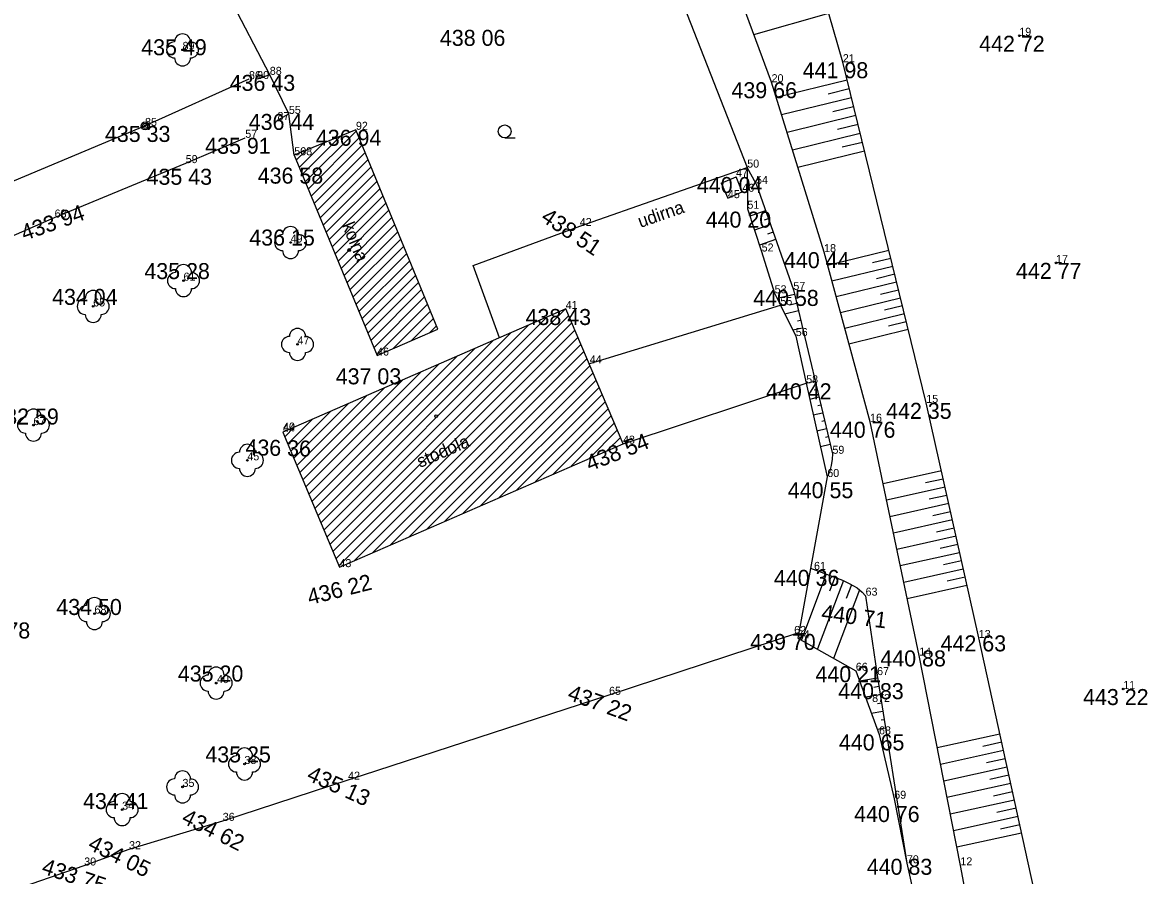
# Model space of a CAD drawing. Extents: x -559180 to -551373, y -1076947 to -1072071.
# Drawn here: x -553918.6 to -553848.3, y -1074029.3 to -1073976 of the extents above; entities that cross this region are included whole.
import ezdxf

# ---------------------------------------------------------------- set-up
doc = ezdxf.new("R2010")
doc.units = 0
for name, color, linetype in [('12_PLOTY', 7, 'Continuous'), ('14_BUDOVY', 7, 'Continuous'), ('17_KOMUNIKACE', 7, 'Continuous'), ('18_POLOHOPIS', 7, 'Continuous'), ('1_VODA_ZN', 7, 'Continuous'), ('20_EL_ZN', 7, 'Continuous'), ('26_SRAFY', 7, 'Continuous'), ('27_HRANA_PATA', 7, 'Continuous'), ('32', 7, 'Continuous'), ('34_ZELEN', 7, 'Continuous'), ('3_BODY', 7, 'Continuous'), ('45_ZN_KULTURY', 7, 'Continuous'), ('47_ZN_STAV_OBJ$', 7, 'Continuous'), ('52_POPIS_UCELOVY', 7, 'Continuous'), ('6_VYSKY', 7, 'Continuous')]:
    doc.layers.add(name, color=color, linetype=linetype)

# ---------------------------------------------------------------- blocks, each defined once
blk = doc.blocks.new('STL')
at = {"layer": '34_ZELEN'}
blk.add_circle((0, 0), 0.05, dxfattribs=at)
for centre, start, end in [((0, 0.5), 0, 180), ((-0.5, 0), 90, 270), ((0.5, 0), 270, 90), ((0, -0.5), 180, 0)]:
    blk.add_arc(centre, 0.5, start, end, dxfattribs=at)
blk = doc.blocks.new('SLB')
at = {"layer": '20_EL_ZN'}
for radius in [0.25, 0.158, 0.05]:
    blk.add_circle((0, 0), radius, dxfattribs=at)
blk = doc.blocks.new('T')
at = {"layer": '6_VYSKY'}
blk.add_circle((0, 0), 0.05, dxfattribs=at)
blk = doc.blocks.new('BZ')
at = {"layer": '47_ZN_STAV_OBJ$'}
blk.add_circle((0, 0), 0.0875, dxfattribs=at)
blk = doc.blocks.new('ZAHRAD')
at = {"layer": '45_ZN_KULTURY'}
blk.add_line((0, 0), (0.65, 0.003), dxfattribs=at)
blk.add_circle((0, 0.403), 0.403, dxfattribs=at)
blk = doc.blocks.new('POINT_DISPLAY')
blk.add_line((0, 0), (0, 0))

msp = doc.modelspace()

# ---------------------------------------------------------------- linework, layer by layer
at = {"layer": '12_PLOTY'}
for p, q in [((-553903.14, -1073979.28), (-553908.66, -1073968.7)), ((-553878.22, -1073972.57), (-553873.32, -1073985.07)), ((-553904.44, -1073979.55), (-553910.93, -1073982.47)), ((-553901.95, -1073981.72), (-553903.14, -1073979.28)), ((-553901.61, -1073984.3), (-553901.95, -1073981.72)), ((-553910.93, -1073982.47), (-553920.81, -1073986.61)), ((-553908.39, -1073984.79), (-553904.67, -1073983.21)), ((-553916.58, -1073988.19), (-553908.39, -1073984.79)), ((-553883.78, -1073988.72), (-553873.32, -1073985.07)), ((-553873.32, -1073985.07), (-553873.31, -1073987.64)), ((-553873.31, -1073987.64), (-553872.42, -1073990.31)), ((-553928.03, -1073993.15), (-553916.58, -1073988.19)), ((-553890.43, -1073991.19), (-553883.78, -1073988.72)), ((-553872.42, -1073990.31), (-553871.61, -1073992.92)), ((-553888.784, -1073995.696), (-553890.43, -1073991.19)), ((-553871.61, -1073992.92), (-553871.25, -1073993.66)), ((-553883.16, -1073997.3), (-553871.25, -1073993.66)), ((-553871.25, -1073993.66), (-553870.29, -1073995.59)), ((-553870.29, -1073995.59), (-553869.64, -1073998.54)), ((-553881.08, -1074002.31), (-553869.64, -1073998.54)), ((-553869.64, -1073998.54), (-553868.32, -1074004.39)), ((-553868.32, -1074004.39), (-553870.17, -1074014.46)), ((-553881.95, -1074017.99), (-553870.103, -1074014.096)), ((-553870.17, -1074014.46), (-553866.54, -1074016.49)), ((-553866.54, -1074016.49), (-553865.09, -1074020.46)), ((-553898.25, -1074023.29), (-553881.95, -1074017.99)), ((-553865.09, -1074020.46), (-553864.14, -1074024.48)), ((-553906.08, -1074025.86), (-553898.25, -1074023.29)), ((-553864.14, -1074024.48), (-553863.35, -1074028.51)), ((-553911.93, -1074027.63), (-553906.08, -1074025.86)), ((-553914.73, -1074028.65), (-553911.93, -1074027.63)), ((-553923.41, -1074031.63), (-553914.73, -1074028.65)), ((-553863.35, -1074028.51), (-553861.57, -1074036.63))]:
    msp.add_line(p, q, dxfattribs=at)
at = {"layer": '14_BUDOVY'}
for p, q in [((-553897.76, -1073982.71), (-553901.61, -1073984.3)), ((-553892.64, -1073995.17), (-553897.76, -1073982.71)), ((-553901.61, -1073984.3), (-553896.44, -1073996.81)), ((-553884.66, -1073993.9), (-553902.32, -1074001.59)), ((-553881.08, -1074002.31), (-553884.66, -1073993.9)), ((-553896.44, -1073996.81), (-553892.64, -1073995.17)), ((-553902.32, -1074001.59), (-553898.79, -1074010.02)), ((-553898.79, -1074010.02), (-553881.08, -1074002.31))]:
    msp.add_line(p, q, dxfattribs=at)
at = {"layer": '17_KOMUNIKACE'}
for p, q in [((-553871.8, -1073979.74), (-553875.69, -1073969.2)), ((-553868.52, -1073990.35), (-553871.8, -1073979.74)), ((-553872.77, -1073986.09), (-553873.32, -1073985.07)), ((-553872.77, -1073986.09), (-553870.44, -1073992.71)), ((-553865.65, -1074000.94), (-553868.52, -1073990.35)), ((-553870.44, -1073992.71), (-553868, -1074002.94)), ((-553862.58, -1074015.54), (-553865.65, -1074000.94)), ((-553860.01, -1074028.64), (-553862.58, -1074015.54)), ((-553857.77, -1074040.14), (-553860.01, -1074028.64))]:
    msp.add_line(p, q, dxfattribs=at)
msp.add_lwpolyline([(-553868, -1074002.94), (-553868.009, -1074003.284), (-553868.081, -1074003.681), (-553868.189, -1074004.079), (-553868.32, -1074004.39)], dxfattribs=at)
at = {"layer": '18_POLOHOPIS'}
for p, q in [((-553903.14, -1073979.28), (-553903.93, -1073979.54)), ((-553902.66, -1073982.1), (-553901.95, -1073981.72)), ((-553874.943, -1073986.05), (-553874.02, -1073985.64)), ((-553873.63, -1073986.58), (-553874.02, -1073985.64)), ((-553874.943, -1073986.05), (-553874.53, -1073986.98)), ((-553874.53, -1073986.98), (-553873.63, -1073986.58))]:
    msp.add_line(p, q, dxfattribs=at)
at = {"layer": '26_SRAFY'}
for p, q in [((-553872.899, -1073976.762), (-553868.224, -1073975.428)), ((-553871.513, -1073980.669), (-553867.082, -1073979.584)), ((-553868.265, -1073980.462), (-553866.946, -1073980.139)), ((-553871.174, -1073981.764), (-553866.81, -1073980.695)), ((-553867.973, -1073981.569), (-553866.674, -1073981.25)), ((-553870.836, -1073982.859), (-553866.538, -1073981.806)), ((-553867.681, -1073982.675), (-553866.402, -1073982.362)), ((-553870.497, -1073983.954), (-553866.266, -1073982.917)), ((-553867.389, -1073983.781), (-553866.129, -1073983.473)), ((-553870.159, -1073985.049), (-553865.993, -1073984.028)), ((-553872.179, -1073987.768), (-553873.153, -1073988.111)), ((-553871.876, -1073988.631), (-553872.864, -1073988.979)), ((-553872.004, -1073988.267), (-553872.257, -1073988.356)), ((-553871.711, -1073989.099), (-553872.065, -1073989.224)), ((-553871.547, -1073989.566), (-553872.55, -1073989.919)), ((-553868.299, -1073991.164), (-553864.475, -1073990.227)), ((-553865.498, -1073991.002), (-553864.354, -1073990.722)), ((-553868.033, -1073992.147), (-553864.233, -1073991.216)), ((-553867.767, -1073993.129), (-553863.991, -1073992.204)), ((-553865.248, -1073991.988), (-553864.112, -1073991.71)), ((-553864.999, -1073992.975), (-553863.87, -1073992.699)), ((-553870.373, -1073992.993), (-553871.45, -1073993.25)), ((-553870.238, -1073993.556), (-553870.668, -1073993.658)), ((-553867.5, -1073994.112), (-553863.749, -1073993.193)), ((-553870.129, -1073994.013), (-553870.974, -1073994.215)), ((-553867.234, -1073995.095), (-553863.506, -1073994.182)), ((-553864.749, -1073993.962), (-553863.627, -1073993.687)), ((-553869.984, -1073994.622), (-553870.187, -1073994.67)), ((-553864.5, -1073994.949), (-553863.385, -1073994.676)), ((-553869.872, -1073995.091), (-553870.468, -1073995.232)), ((-553866.968, -1073996.077), (-553863.264, -1073995.17)), ((-553869.64, -1073998.54), (-553869.081, -1073998.407)), ((-553869.133, -1073998.939), (-553868.964, -1073998.899)), ((-553869.417, -1073999.527), (-553868.846, -1073999.391)), ((-553868.902, -1073999.925), (-553868.729, -1073999.883)), ((-553869.194, -1074000.514), (-553868.612, -1074000.375)), ((-553868.972, -1074001.502), (-553868.377, -1074001.36)), ((-553868.671, -1074000.91), (-553868.494, -1074000.868)), ((-553868.44, -1074001.895), (-553868.259, -1074001.852)), ((-553868.749, -1074002.489), (-553868.142, -1074002.344)), ((-553864.839, -1074004.797), (-553861.196, -1074003.983)), ((-553862.177, -1074004.739), (-553861.082, -1074004.495)), ((-553864.623, -1074005.823), (-553860.968, -1074005.006)), ((-553861.952, -1074005.763), (-553860.854, -1074005.517)), ((-553864.408, -1074006.848), (-553860.739, -1074006.029)), ((-553861.728, -1074006.786), (-553860.625, -1074006.54)), ((-553864.192, -1074007.874), (-553860.511, -1074007.052)), ((-553861.503, -1074007.81), (-553860.397, -1074007.563)), ((-553863.976, -1074008.9), (-553860.282, -1074008.074)), ((-553863.761, -1074009.925), (-553860.054, -1074009.097)), ((-553861.278, -1074008.834), (-553860.168, -1074008.586)), ((-553861.053, -1074009.857), (-553859.94, -1074009.609)), ((-553868.382, -1074010.455), (-553869.941, -1074014.561)), ((-553863.545, -1074010.951), (-553859.825, -1074010.12)), ((-553867.315, -1074010.861), (-553868.93, -1074015.115)), ((-553867.854, -1074010.656), (-553868.184, -1074011.525)), ((-553866.819, -1074011.115), (-553867.148, -1074011.983)), ((-553863.329, -1074011.977), (-553859.597, -1074011.143)), ((-553860.829, -1074010.881), (-553859.711, -1074010.631)), ((-553866.314, -1074011.428), (-553867.943, -1074015.717)), ((-553866.312, -1074017.114), (-553865.182, -1074016.936)), ((-553865.408, -1074017.504), (-553865.1, -1074017.455)), ((-553865.944, -1074018.121), (-553865.018, -1074017.974)), ((-553865.183, -1074018.533), (-553864.936, -1074018.494)), ((-553865.577, -1074019.127), (-553864.853, -1074019.013)), ((-553864.958, -1074019.562), (-553864.771, -1074019.532)), ((-553865.209, -1074020.134), (-553864.689, -1074020.052)), ((-553861.454, -1074021.281), (-553857.543, -1074020.419)), ((-553858.606, -1074021.194), (-553857.429, -1074020.934)), ((-553861.251, -1074022.316), (-553857.316, -1074021.45)), ((-553858.387, -1074022.225), (-553857.203, -1074021.965)), ((-553861.048, -1074023.352), (-553857.089, -1074022.48)), ((-553858.167, -1074023.257), (-553856.976, -1074022.995)), ((-553860.845, -1074024.387), (-553856.862, -1074023.51)), ((-553860.641, -1074025.422), (-553856.635, -1074024.54)), ((-553857.947, -1074024.289), (-553856.749, -1074024.025)), ((-553857.727, -1074025.32), (-553856.522, -1074025.055)), ((-553860.438, -1074026.457), (-553856.408, -1074025.57)), ((-553860.235, -1074027.493), (-553856.182, -1074026.6)), ((-553857.507, -1074026.352), (-553856.295, -1074026.085))]:
    msp.add_line(p, q, dxfattribs=at)
at = {"layer": '27_HRANA_PATA'}
for p, q in [((-553867.35, -1073978.49), (-553871.36, -1073964.44)), ((-553862.14, -1073999.76), (-553867.35, -1073978.49)), ((-553858.86, -1074014.44), (-553862.14, -1073999.76)), ((-553865.93, -1074011.8), (-553865.21, -1074016.76)), ((-553854.21, -1074035.55), (-553858.86, -1074014.44)), ((-553865.21, -1074016.76), (-553863.35, -1074028.51))]:
    msp.add_line(p, q, dxfattribs=at)
msp.add_lwpolyline([(-553869.366, -1074010.082), (-553867.372, -1074010.839), (-553866.92, -1074011.057), (-553866.457, -1074011.321), (-553866.15, -1074011.587), (-553865.93, -1074011.8)], dxfattribs=at)
at = {"layer": '32'}
for p, q in [((-553901.11, -1073985.509), (-553898.7, -1073983.098)), ((-553900.924, -1073985.959), (-553897.735, -1073982.77)), ((-553901.297, -1073985.058), (-553899.784, -1073983.546)), ((-553900.738, -1073986.409), (-553897.55, -1073983.221)), ((-553900.552, -1073986.86), (-553897.365, -1073983.672)), ((-553901.483, -1073984.608), (-553900.868, -1073983.994)), ((-553900.366, -1073987.31), (-553897.179, -1073984.123)), ((-553900.18, -1073987.76), (-553896.994, -1073984.574)), ((-553899.994, -1073988.211), (-553896.809, -1073985.025)), ((-553899.808, -1073988.661), (-553896.623, -1073985.476)), ((-553899.622, -1073989.111), (-553896.438, -1073985.927)), ((-553899.436, -1073989.561), (-553896.253, -1073986.378)), ((-553899.25, -1073990.012), (-553896.067, -1073986.829)), ((-553899.063, -1073990.462), (-553895.882, -1073987.281)), ((-553898.877, -1073990.912), (-553895.697, -1073987.732)), ((-553898.691, -1073991.363), (-553895.511, -1073988.183)), ((-553898.505, -1073991.813), (-553895.326, -1073988.634)), ((-553898.319, -1073992.263), (-553895.141, -1073989.085)), ((-553898.133, -1073992.714), (-553894.955, -1073989.536)), ((-553897.947, -1073993.164), (-553894.77, -1073989.987)), ((-553897.761, -1073993.614), (-553894.584, -1073990.438)), ((-553897.575, -1073994.064), (-553894.399, -1073990.889)), ((-553897.389, -1073994.515), (-553894.214, -1073991.34)), ((-553897.202, -1073994.965), (-553894.028, -1073991.791)), ((-553897.016, -1073995.415), (-553893.843, -1073992.242)), ((-553896.83, -1073995.866), (-553893.658, -1073992.693)), ((-553896.644, -1073996.316), (-553893.472, -1073993.144)), ((-553896.458, -1073996.766), (-553893.287, -1073993.595)), ((-553899.384, -1074008.602), (-553884.699, -1073993.917)), ((-553899.196, -1074009.05), (-553884.477, -1073994.331)), ((-553895.429, -1073996.374), (-553893.102, -1073994.046)), ((-553899.76, -1074007.705), (-553886.954, -1073994.899)), ((-553899.572, -1074008.153), (-553885.827, -1073994.408)), ((-553899.008, -1074009.499), (-553884.287, -1073994.777)), ((-553894.31, -1073995.891), (-553892.916, -1073994.497)), ((-553893.19, -1073995.407), (-553892.731, -1073994.948)), ((-553899.947, -1074007.256), (-553888.081, -1073995.39)), ((-553898.82, -1074009.947), (-553884.097, -1073995.224)), ((-553897.845, -1074009.609), (-553883.907, -1073995.67)), ((-553900.323, -1074006.359), (-553890.336, -1073996.371)), ((-553900.135, -1074006.807), (-553889.208, -1073995.881)), ((-553896.718, -1074009.118), (-553883.717, -1073996.116)), ((-553900.511, -1074005.91), (-553891.463, -1073996.862)), ((-553895.591, -1074008.627), (-553883.527, -1073996.563)), ((-553894.464, -1074008.137), (-553883.337, -1073997.009)), ((-553900.887, -1074005.013), (-553893.717, -1073997.844)), ((-553900.699, -1074005.462), (-553892.59, -1073997.353)), ((-553893.337, -1074007.646), (-553883.147, -1073997.455)), ((-553901.074, -1074004.565), (-553894.845, -1073998.335)), ((-553892.21, -1074007.156), (-553882.956, -1073997.902)), ((-553891.083, -1074006.665), (-553882.766, -1073998.348)), ((-553901.262, -1074004.116), (-553895.972, -1073998.826)), ((-553889.956, -1074006.174), (-553882.576, -1073998.795)), ((-553888.829, -1074005.684), (-553882.386, -1073999.241)), ((-553901.638, -1074003.219), (-553898.227, -1073999.808)), ((-553901.45, -1074003.667), (-553897.099, -1073999.317)), ((-553887.702, -1074005.193), (-553882.196, -1073999.687)), ((-553901.826, -1074002.77), (-553899.354, -1074000.298)), ((-553886.575, -1074004.702), (-553882.006, -1074000.134)), ((-553885.448, -1074004.212), (-553881.816, -1074000.58)), ((-553902.201, -1074001.873), (-553901.608, -1074001.28)), ((-553902.014, -1074002.322), (-553900.481, -1074000.789)), ((-553884.321, -1074003.721), (-553881.626, -1074001.026)), ((-553883.194, -1074003.23), (-553881.436, -1074001.473)), ((-553882.067, -1074002.74), (-553881.246, -1074001.919))]:
    msp.add_line(p, q, dxfattribs=at)

# ---------------------------------------------------------------- block references
at = {"layer": '1_VODA_ZN'}
for p in [(-553856.33, -1073976.84), (-553908.59, -1073977.72), (-553867.35, -1073978.49), (-553904.44, -1073979.55), (-553903.93, -1073979.54), (-553903.14, -1073979.28), (-553871.8, -1073979.74), (-553902.66, -1073982.1), (-553901.95, -1073981.72), (-553910.93, -1073982.47), (-553897.76, -1073982.71), (-553904.67, -1073983.21), (-553901.61, -1073984.3), (-553908.39, -1073984.79), (-553873.32, -1073985.07), (-553874.02, -1073985.64), (-553873.63, -1073986.58), (-553872.77, -1073986.09), (-553870.002, -1073986.357), (-553870, -1073986.36), (-553874.53, -1073986.98), (-553873.31, -1073987.64), (-553916.58, -1073988.19), (-553883.78, -1073988.72), (-553901.84, -1073989.75), (-553872.42, -1073990.31), (-553868.52, -1073990.35), (-553854.03, -1073991.02), (-553908.53, -1073992.13), (-553871.61, -1073992.92), (-553870.44, -1073992.71), (-553914.17, -1073993.74), (-553884.66, -1073993.9), (-553871.25, -1073993.66), (-553870.29, -1073995.59), (-553901.41, -1073996.11), (-553896.44, -1073996.81), (-553883.16, -1073997.3), (-553869.64, -1073998.54), (-553862.14, -1073999.76), (-553917.9, -1074001.15), (-553865.65, -1074000.94), (-553902.32, -1074001.59), (-553902.31, -1074001.49), (-553881.08, -1074002.31), (-553904.54, -1074003.35), (-553868, -1074002.94), (-553868.32, -1074004.39), (-553898.79, -1074010.02), (-553869.15, -1074010.19), (-553865.93, -1074011.8), (-553914.09, -1074012.92), (-553870.39, -1074014.19), (-553870.17, -1074014.46), (-553858.86, -1074014.44), (-553862.58, -1074015.54), (-553867.709, -1074016.369), (-553865.21, -1074016.76), (-553906.44, -1074017.26), (-553881.95, -1074017.99), (-553849.84, -1074017.63), (-553865.52, -1074018.44), (-553865.09, -1074020.46), (-553904.72, -1074022.31), (-553908.59, -1074023.74), (-553898.25, -1074023.29), (-553864.14, -1074024.48), (-553912.36, -1074025.16), (-553906.08, -1074025.86), (-553911.93, -1074027.63), (-553914.73, -1074028.65), (-553863.35, -1074028.51), (-553860.01, -1074028.64)]:
    msp.add_blockref('POINT_DISPLAY', p, dxfattribs=at)
at = {"layer": '20_EL_ZN'}
msp.add_blockref('SLB', (-553910.93, -1073982.47), dxfattribs=at)
at = {"layer": '34_ZELEN'}
for p in [(-553908.59, -1073977.72), (-553901.84, -1073989.75), (-553908.53, -1073992.13), (-553914.17, -1073993.74), (-553901.41, -1073996.11), (-553917.9, -1074001.15), (-553904.54, -1074003.35), (-553914.09, -1074012.92), (-553906.49, -1074017.26), (-553904.72, -1074022.31), (-553908.59, -1074023.74), (-553912.36, -1074025.16)]:
    msp.add_blockref('STL', p, dxfattribs=at)
at = {"layer": '45_ZN_KULTURY'}
msp.add_blockref('ZAHRAD', (-553888.468, -1073983.216), dxfattribs=at)
at = {"layer": '47_ZN_STAV_OBJ$'}
for p in [(-553898.188, -1073990.218), (-553892.746, -1074000.592)]:
    msp.add_blockref('BZ', p, dxfattribs=at)
at = {"layer": '6_VYSKY'}
for p in [(-553856.33, -1073976.84), (-553856.33, -1073976.84), (-553854.03, -1073991.02), (-553854.03, -1073991.02), (-553849.84, -1074017.63), (-553849.84, -1074017.63)]:
    msp.add_blockref('T', p, dxfattribs=at)

# ---------------------------------------------------------------- texts
at = {"layer": '3_BODY'}
for s, p in [('19', (-553856.33, -1073976.84)), ('89', (-553908.59, -1073977.72)), ('21', (-553867.35, -1073978.49)), ('88', (-553903.14, -1073979.28)), ('86', (-553904.44, -1073979.55)), ('90', (-553903.93, -1073979.54)), ('20', (-553871.8, -1073979.74)), ('87', (-553902.66, -1073982.1)), ('55', (-553901.95, -1073981.72)), ('85', (-553910.93, -1073982.47)), ('92', (-553897.76, -1073982.71)), ('57', (-553904.67, -1073983.21)), ('50', (-553901.61, -1073984.3)), ('568', (-553901.61, -1073984.3)), ('59', (-553908.39, -1073984.79)), ('47', (-553874.02, -1073985.64)), ('50', (-553873.32, -1073985.07)), ('54', (-553872.77, -1073986.09)), ('45', (-553874.53, -1073986.98)), ('46', (-553873.63, -1073986.58)), ('51', (-553873.31, -1073987.64)), ('63', (-553916.58, -1073988.19)), ('42', (-553883.78, -1073988.72)), ('49', (-553901.84, -1073989.75)), ('52', (-553872.42, -1073990.31)), ('18', (-553868.52, -1073990.35)), ('17', (-553854.03, -1073991.02)), ('61', (-553908.53, -1073992.13)), ('57', (-553870.44, -1073992.71)), ('53', (-553871.61, -1073992.92)), ('65', (-553914.17, -1073993.74)), ('41', (-553884.66, -1073993.9)), ('55', (-553871.25, -1073993.66)), ('47', (-553901.41, -1073996.11)), ('56', (-553870.29, -1073995.59)), ('46', (-553896.44, -1073996.81)), ('44', (-553883.16, -1073997.3)), ('58', (-553869.64, -1073998.54)), ('15', (-553862.14, -1073999.76)), ('67', (-553917.9, -1074001.15)), ('16', (-553865.65, -1074000.94)), ('44', (-553902.32, -1074001.59)), ('40', (-553902.31, -1074001.49)), ('43', (-553881.08, -1074002.31)), ('59', (-553868, -1074002.94)), ('45', (-553904.54, -1074003.35)), ('60', (-553868.32, -1074004.39)), ('43', (-553898.79, -1074010.02)), ('61', (-553869.15, -1074010.19)), ('63', (-553865.93, -1074011.8)), ('68', (-553914.09, -1074012.92)), ('62', (-553870.39, -1074014.19)), ('64', (-553870.17, -1074014.46)), ('13', (-553858.86, -1074014.44)), ('14', (-553862.58, -1074015.54)), ('66', (-553866.54, -1074016.49)), ('40', (-553906.44, -1074017.26)), ('67', (-553865.21, -1074016.76)), ('65', (-553881.95, -1074017.99)), ('11', (-553849.84, -1074017.63)), ('872', (-553865.52, -1074018.44)), ('68', (-553865.09, -1074020.46)), ('38', (-553904.72, -1074022.31)), ('42', (-553898.25, -1074023.29)), ('35', (-553908.59, -1074023.74)), ('69', (-553864.14, -1074024.48)), ('34', (-553912.36, -1074025.16)), ('36', (-553906.08, -1074025.86)), ('32', (-553911.93, -1074027.63)), ('70', (-553863.35, -1074028.51)), ('30', (-553914.73, -1074028.65)), ('12', (-553860.01, -1074028.64))]:
    msp.add_text(s, height=0.5, dxfattribs=at).set_placement(p)
at = {"layer": '52_POPIS_UCELOVY'}
for s, rotation, p in [('udirna', 19.23635, (-553879.99, -1073988.842)), ('kolna', 292.45381, (-553898.647, -1073988.667)), ('stodola', 23.52577, (-553893.749, -1074003.829))]:
    msp.add_text(s, height=0.8, rotation=rotation, dxfattribs=at).set_placement(p)
at = {"layer": '6_VYSKY'}
for s, p in [('438 06', (-553892.515, -1073977.47)), ('435 49', (-553911.169, -1073978.057)), ('442 72', (-553858.835, -1073977.84)), ('441 98', (-553869.855, -1073979.49)), ('436 43', (-553905.645, -1073980.28)), ('439 66', (-553874.305, -1073980.74)), ('436 44', (-553904.455, -1073982.72)), ('435 33', (-553913.435, -1073983.47)), ('436 94', (-553900.265, -1073983.71)), ('435 91', (-553907.175, -1073984.21)), ('435 43', (-553910.836, -1073986.145)), ('436 58', (-553903.894, -1073986.073)), ('440 04', (-553876.464, -1073986.659)), ('440 20', (-553875.916, -1073988.821)), ('436 15', (-553904.419, -1073989.939)), ('440 44', (-553871.025, -1073991.35)), ('435 28', (-553910.974, -1073992.034)), ('442 77', (-553856.535, -1073992.02)), ('434 04', (-553916.736, -1073993.644)), ('440 58', (-553872.945, -1073993.71)), ('438 43', (-553887.165, -1073994.9)), ('437 03', (-553899.021, -1073998.604)), ('440 42', (-553872.145, -1073999.54)), ('442 35', (-553864.645, -1074000.76)), ('432 59', (-553920.405, -1074001.115)), ('440 76', (-553868.155, -1074001.94)), ('440 55', (-553870.785, -1074005.713)), ('440 36', (-553871.655, -1074011.19)), ('434 50', (-553916.473, -1074013.007)), ('432 78', (-553922.194, -1074014.472)), ('439 70', (-553873.136, -1074015.19)), ('442 63', (-553861.244, -1074015.279)), ('440 88', (-553865.005, -1074016.217)), ('435 20', (-553908.884, -1074017.164)), ('440 21', (-553869.057, -1074017.203)), ('440 83', (-553867.636, -1074018.262)), ('443 22', (-553852.345, -1074018.63)), ('440 65', (-553867.595, -1074021.46)), ('435 25', (-553907.164, -1074022.214)), ('434 41', (-553914.804, -1074025.125)), ('440 76', (-553866.645, -1074025.934)), ('440 83', (-553865.855, -1074029.228))]:
    msp.add_text(s, height=1, dxfattribs=at).set_placement(p)
for s, rotation, p in [('433 94', 19.40186, (-553918.469, -1073989.651)), ('438 51', 326.2008, (-553886.271, -1073988.353)), ('436 36', 358.68006, (-553904.67, -1074003.028)), ('438 54', 21.54949, (-553883.16, -1074004.051)), ('436 22', 14.04321, (-553900.655, -1074012.391)), ('440 71', 352.81103, (-553868.732, -1074013.333)), ('437 22', 339.99476, (-553884.612, -1074018.266)), ('435 13', 335.51445, (-553900.895, -1074023.285)), ('434 62', 333.43495, (-553908.718, -1074025.949)), ('434 05', 333.40969, (-553914.566, -1074027.592)), ('433 75', 341.53978, (-553917.454, -1074029.12))]:
    msp.add_text(s, height=1, rotation=rotation, dxfattribs=at).set_placement(p)

doc.saveas('drawing.dxf')
